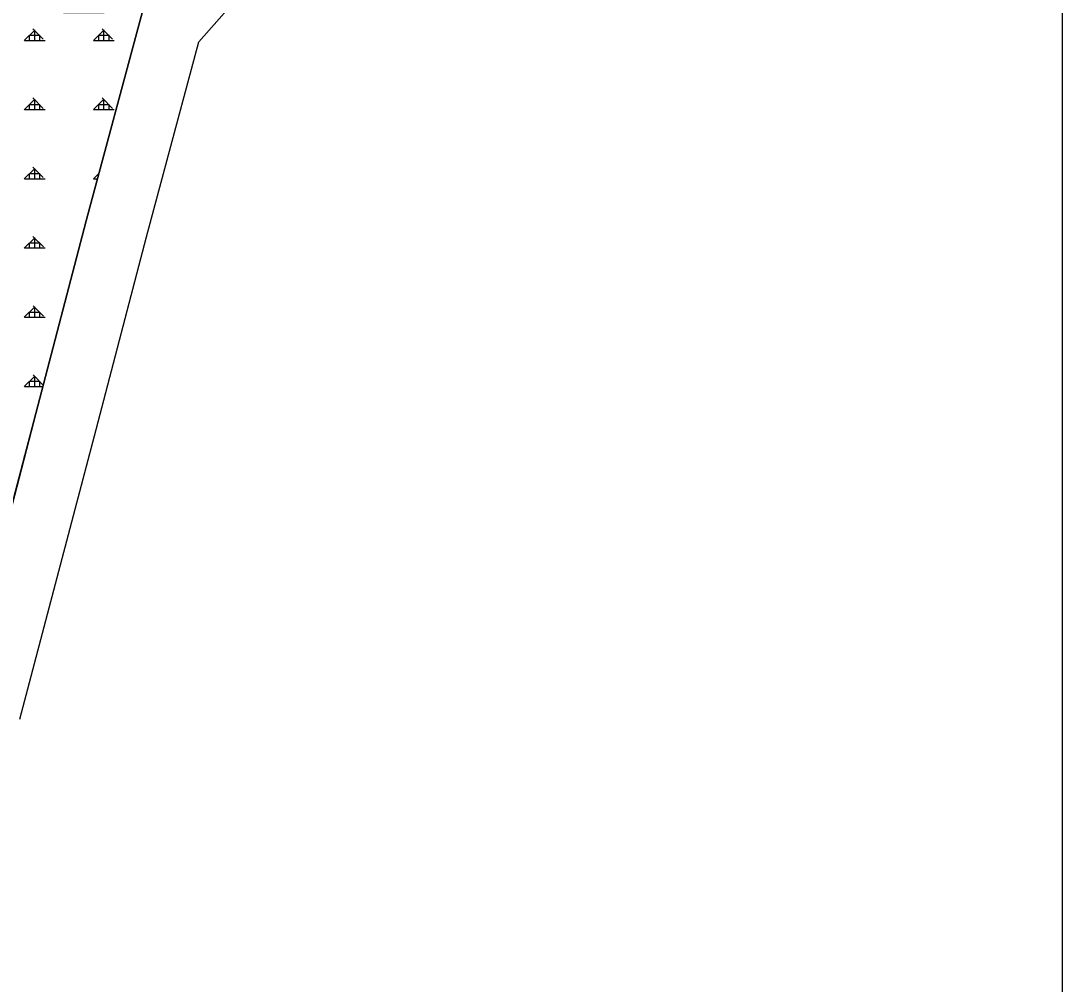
# Model space of a CAD drawing. Extents: x 410727 to 412947, y 4463506 to 4466382.
# Drawn here: x 412195 to 412947, y 4464491 to 4465187 of the extents above; entities that cross this region are included whole.
import ezdxf

# ---------------------------------------------------------------- set-up
doc = ezdxf.new("R2010")
doc.units = 0
for name, color, linetype in [('ADAKENARI', 7, 'Continuous'), ('KDS_PL', 7, 'Continuous'), ('LJ_ÇERÇEVE', 7, 'Continuous'), ('PL_AYA_ORMAN', 7, 'Continuous'), ('SN_ILCE', 7, 'Continuous'), ('TR_ORMAN', 7, 'Continuous')]:
    doc.layers.add(name, color=color, linetype=linetype)

msp = doc.modelspace()

# ---------------------------------------------------------------- linework, layer by layer
at = {"layer": 'ADAKENARI'}
for p, q in [((412282.53, 4465193.95), (412241.76, 4465042.59)), ((412241.76, 4465042.59), (412205.5, 4464903.47)), ((412205.5, 4464903.47), (412152.99, 4464703.96))]:
    msp.add_line(p, q, dxfattribs=at)
at = {"layer": 'KDS_PL'}
for p, q in [((412282.53, 4465193.95), (412241.76, 4465042.59)), ((412241.76, 4465042.59), (412205.5, 4464903.47)), ((412205.5, 4464903.47), (412152.99, 4464703.96))]:
    msp.add_line(p, q, dxfattribs=at)
at = {"layer": 'LJ_ÇERÇEVE'}
msp.add_lwpolyline([(410732.32, 4466381.6), (412946.74, 4466381.6), (412946.74, 4463506.16), (410732.32, 4463506.16)], close=True, dxfattribs=at)
at = {"layer": 'PL_AYA_ORMAN'}
msp.add_lwpolyline([(412152.99, 4464703.96), (412205.5, 4464903.47), (412241.76, 4465042.59), (412282.53, 4465193.95), (412254.68, 4465192.89), (412233.18, 4465192.89), (412225.42, 4465192.89), (412223.93, 4465198.88), (412221.84, 4465205.46), (412219.45, 4465209.95), (412214.26, 4465214.94), (412209.6, 4465218.57), (412202.76, 4465222.11), (412194.07, 4465223.96)], dxfattribs=at)
at = {"layer": 'SN_ILCE'}
msp.add_lwpolyline([(412193.9, 4464682.62), (412249.03, 4464892.07), (412285.26, 4465031.06), (412323.25, 4465172.08), (412447.79, 4465313.34), (412464.51, 4465334.41), (412494.98, 4465370.19), (412502.22, 4465379.72), (412587.08, 4465407.4), (412611.01, 4465414.33), (412655.81, 4465425.78), (412681.09, 4465432.26), (412743.2, 4465445.25), (412753.52, 4465488.83), (412762.98, 4465515.83), (412772.34, 4465544.57), (412788.73, 4465589.26), (412798.93, 4465619.33), (412812.47, 4465658.52), (412814.31, 4465679.77), (412846.88, 4465686.61), (412891.91, 4465700.22), (412906.57, 4465708.44), (412915.37, 4465718.09)], dxfattribs=at)
at = {"layer": 'TR_ORMAN'}
for p, q in [((412197.11, 4465172.99), (412204.61, 4465180.49)), ((412197.11, 4465172.99), (412204.61, 4465180.49)), ((412197.11, 4465172.99), (412204.61, 4465180.49)), ((412197.11, 4465172.99), (412204.61, 4465180.49)), ((412200.87, 4465176.84), (412208.37, 4465176.84)), ((412200.87, 4465173.09), (412200.87, 4465176.84)), ((412200.87, 4465176.84), (412208.37, 4465176.84)), ((412200.87, 4465173.09), (412200.87, 4465176.84)), ((412200.87, 4465176.84), (412208.37, 4465176.84)), ((412200.87, 4465173.09), (412200.87, 4465176.84)), ((412200.87, 4465176.84), (412208.37, 4465176.84)), ((412200.87, 4465173.09), (412200.87, 4465176.84)), ((412210.75, 4465173.99), (412203.25, 4465181.49)), ((412210.75, 4465173.99), (412203.25, 4465181.49)), ((412210.75, 4465173.99), (412203.25, 4465181.49)), ((412210.75, 4465173.99), (412203.25, 4465181.49)), ((412204.62, 4465173.09), (412204.62, 4465180.59)), ((412204.62, 4465173.09), (412204.62, 4465180.59)), ((412204.62, 4465173.09), (412204.62, 4465180.59)), ((412204.62, 4465173.09), (412204.62, 4465180.59)), ((412208.37, 4465173.09), (412208.37, 4465176.84)), ((412208.37, 4465173.09), (412208.37, 4465176.84)), ((412208.37, 4465173.09), (412208.37, 4465176.84)), ((412208.37, 4465173.09), (412208.37, 4465176.84)), ((412247.11, 4465173), (412254.61, 4465180.5)), ((412247.11, 4465173), (412254.61, 4465180.5)), ((412247.11, 4465173), (412254.61, 4465180.5)), ((412247.11, 4465173), (412254.61, 4465180.5)), ((412250.87, 4465176.84), (412258.37, 4465176.84)), ((412250.87, 4465173.09), (412250.87, 4465176.84)), ((412250.87, 4465176.84), (412258.37, 4465176.84)), ((412250.87, 4465173.09), (412250.87, 4465176.84)), ((412250.87, 4465176.84), (412258.37, 4465176.84)), ((412250.87, 4465173.09), (412250.87, 4465176.84)), ((412250.87, 4465176.84), (412258.37, 4465176.84)), ((412250.87, 4465173.09), (412250.87, 4465176.84)), ((412260.74, 4465173.99), (412253.24, 4465181.49)), ((412260.74, 4465173.99), (412253.24, 4465181.49)), ((412260.74, 4465173.99), (412253.24, 4465181.49)), ((412260.74, 4465173.99), (412253.24, 4465181.49)), ((412254.62, 4465173.09), (412254.62, 4465180.59)), ((412254.62, 4465173.09), (412254.62, 4465180.59)), ((412254.62, 4465173.09), (412254.62, 4465180.59)), ((412254.62, 4465173.09), (412254.62, 4465180.59)), ((412258.37, 4465173.09), (412258.37, 4465176.84)), ((412258.37, 4465173.09), (412258.37, 4465176.84)), ((412258.37, 4465173.09), (412258.37, 4465176.84)), ((412258.37, 4465173.09), (412258.37, 4465176.84)), ((412197.12, 4465173.09), (412212.12, 4465173.09)), ((412197.12, 4465173.09), (412212.12, 4465173.09)), ((412197.12, 4465173.09), (412212.12, 4465173.09)), ((412197.12, 4465173.09), (412212.12, 4465173.09)), ((412247.12, 4465173.09), (412262.12, 4465173.09)), ((412247.12, 4465173.09), (412262.12, 4465173.09)), ((412247.12, 4465173.09), (412262.12, 4465173.09)), ((412247.12, 4465173.09), (412262.12, 4465173.09)), ((412197.11, 4465123), (412204.61, 4465130.5)), ((412197.11, 4465123), (412204.61, 4465130.5)), ((412197.11, 4465123), (412204.61, 4465130.5)), ((412197.11, 4465123), (412204.61, 4465130.5)), ((412210.78, 4465123.96), (412203.28, 4465131.46)), ((412210.78, 4465123.96), (412203.28, 4465131.46)), ((412210.78, 4465123.96), (412203.28, 4465131.46)), ((412210.78, 4465123.96), (412203.28, 4465131.46)), ((412204.62, 4465123.09), (412204.62, 4465130.59)), ((412204.62, 4465123.09), (412204.62, 4465130.59)), ((412204.62, 4465123.09), (412204.62, 4465130.59)), ((412204.62, 4465123.09), (412204.62, 4465130.59)), ((412247.11, 4465123.01), (412254.61, 4465130.51)), ((412247.11, 4465123.01), (412254.61, 4465130.51)), ((412247.11, 4465123.01), (412254.61, 4465130.51)), ((412247.11, 4465123.01), (412254.61, 4465130.51)), ((412260.77, 4465123.96), (412253.28, 4465131.46)), ((412260.77, 4465123.96), (412253.28, 4465131.46)), ((412260.77, 4465123.96), (412253.28, 4465131.46)), ((412260.77, 4465123.96), (412253.28, 4465131.46)), ((412254.62, 4465123.09), (412254.62, 4465130.59)), ((412254.62, 4465123.09), (412254.62, 4465130.59)), ((412254.62, 4465123.09), (412254.62, 4465130.59)), ((412254.62, 4465123.09), (412254.62, 4465130.59)), ((412197.12, 4465123.09), (412212.12, 4465123.09)), ((412197.12, 4465123.09), (412212.12, 4465123.09)), ((412197.12, 4465123.09), (412212.12, 4465123.09)), ((412197.12, 4465123.09), (412212.12, 4465123.09)), ((412200.87, 4465126.84), (412208.37, 4465126.84)), ((412200.87, 4465123.09), (412200.87, 4465126.84)), ((412200.87, 4465126.84), (412208.37, 4465126.84)), ((412200.87, 4465123.09), (412200.87, 4465126.84)), ((412200.87, 4465126.84), (412208.37, 4465126.84)), ((412200.87, 4465123.09), (412200.87, 4465126.84)), ((412200.87, 4465126.84), (412208.37, 4465126.84)), ((412200.87, 4465123.09), (412200.87, 4465126.84)), ((412208.37, 4465123.09), (412208.37, 4465126.84)), ((412208.37, 4465123.09), (412208.37, 4465126.84)), ((412208.37, 4465123.09), (412208.37, 4465126.84)), ((412208.37, 4465123.09), (412208.37, 4465126.84)), ((412247.12, 4465123.09), (412262.12, 4465123.09)), ((412247.12, 4465123.09), (412262.12, 4465123.09)), ((412247.12, 4465123.09), (412262.12, 4465123.09)), ((412247.12, 4465123.09), (412262.12, 4465123.09)), ((412250.87, 4465126.84), (412258.37, 4465126.84)), ((412250.87, 4465123.09), (412250.87, 4465126.84)), ((412250.87, 4465126.84), (412258.37, 4465126.84)), ((412250.87, 4465123.09), (412250.87, 4465126.84)), ((412250.87, 4465126.84), (412258.37, 4465126.84)), ((412250.87, 4465123.09), (412250.87, 4465126.84)), ((412250.87, 4465126.84), (412258.37, 4465126.84)), ((412250.87, 4465123.09), (412250.87, 4465126.84)), ((412258.37, 4465123.09), (412258.37, 4465126.84)), ((412258.37, 4465123.09), (412258.37, 4465126.84)), ((412258.37, 4465123.09), (412258.37, 4465126.84)), ((412258.37, 4465123.09), (412258.37, 4465126.84)), ((412197.11, 4465073.01), (412204.61, 4465080.51)), ((412197.11, 4465073.01), (412204.61, 4465080.51)), ((412197.11, 4465073.01), (412204.61, 4465080.51)), ((412197.11, 4465073.01), (412204.61, 4465080.51)), ((412210.81, 4465073.94), (412203.32, 4465081.44)), ((412210.81, 4465073.94), (412203.32, 4465081.44)), ((412210.81, 4465073.94), (412203.32, 4465081.44)), ((412210.81, 4465073.94), (412203.32, 4465081.44)), ((412204.62, 4465073.09), (412204.62, 4465080.59)), ((412204.62, 4465073.09), (412204.62, 4465080.59)), ((412204.62, 4465073.09), (412204.62, 4465080.59)), ((412204.62, 4465073.09), (412204.62, 4465080.59)), ((412197.12, 4465073.09), (412212.12, 4465073.09)), ((412197.12, 4465073.09), (412212.12, 4465073.09)), ((412197.12, 4465073.09), (412212.12, 4465073.09)), ((412197.12, 4465073.09), (412212.12, 4465073.09)), ((412200.87, 4465076.84), (412208.37, 4465076.84)), ((412200.87, 4465073.09), (412200.87, 4465076.84)), ((412200.87, 4465076.84), (412208.37, 4465076.84)), ((412200.87, 4465073.09), (412200.87, 4465076.84)), ((412200.87, 4465076.84), (412208.37, 4465076.84)), ((412200.87, 4465073.09), (412200.87, 4465076.84)), ((412200.87, 4465076.84), (412208.37, 4465076.84)), ((412200.87, 4465073.09), (412200.87, 4465076.84)), ((412208.37, 4465073.09), (412208.37, 4465076.84)), ((412208.37, 4465073.09), (412208.37, 4465076.84)), ((412208.37, 4465073.09), (412208.37, 4465076.84)), ((412208.37, 4465073.09), (412208.37, 4465076.84)), ((412247.11, 4465073.02), (412251, 4465076.91)), ((412247.11, 4465073.02), (412251, 4465076.91)), ((412247.11, 4465073.02), (412251, 4465076.91)), ((412247.11, 4465073.02), (412251, 4465076.91)), ((412247.12, 4465073.09), (412249.98, 4465073.09)), ((412247.12, 4465073.09), (412249.98, 4465073.09)), ((412247.12, 4465073.09), (412249.98, 4465073.09)), ((412247.12, 4465073.09), (412249.98, 4465073.09)), ((412250.87, 4465076.84), (412250.99, 4465076.84)), ((412250.87, 4465076.43), (412250.87, 4465076.84)), ((412250.87, 4465076.84), (412250.99, 4465076.84)), ((412250.87, 4465076.43), (412250.87, 4465076.84)), ((412250.87, 4465076.84), (412250.99, 4465076.84)), ((412250.87, 4465076.43), (412250.87, 4465076.84)), ((412250.87, 4465076.84), (412250.99, 4465076.84)), ((412250.87, 4465076.43), (412250.87, 4465076.84)), ((412197.11, 4465023.02), (412204.61, 4465030.52)), ((412197.11, 4465023.02), (412204.61, 4465030.52)), ((412197.11, 4465023.02), (412204.61, 4465030.52)), ((412197.11, 4465023.02), (412204.61, 4465030.52)), ((412200.87, 4465026.84), (412208.37, 4465026.84)), ((412200.87, 4465023.09), (412200.87, 4465026.84)), ((412200.87, 4465026.84), (412208.37, 4465026.84)), ((412200.87, 4465023.09), (412200.87, 4465026.84)), ((412200.87, 4465026.84), (412208.37, 4465026.84)), ((412200.87, 4465023.09), (412200.87, 4465026.84)), ((412200.87, 4465026.84), (412208.37, 4465026.84)), ((412200.87, 4465023.09), (412200.87, 4465026.84)), ((412210.85, 4465023.92), (412203.35, 4465031.41)), ((412210.85, 4465023.92), (412203.35, 4465031.41)), ((412210.85, 4465023.92), (412203.35, 4465031.41)), ((412210.85, 4465023.92), (412203.35, 4465031.41)), ((412204.62, 4465023.09), (412204.62, 4465030.59)), ((412204.62, 4465023.09), (412204.62, 4465030.59)), ((412204.62, 4465023.09), (412204.62, 4465030.59)), ((412204.62, 4465023.09), (412204.62, 4465030.59)), ((412208.37, 4465023.09), (412208.37, 4465026.84)), ((412208.37, 4465023.09), (412208.37, 4465026.84)), ((412208.37, 4465023.09), (412208.37, 4465026.84)), ((412208.37, 4465023.09), (412208.37, 4465026.84)), ((412197.12, 4465023.09), (412212.12, 4465023.09)), ((412197.12, 4465023.09), (412212.12, 4465023.09)), ((412197.12, 4465023.09), (412212.12, 4465023.09)), ((412197.12, 4465023.09), (412212.12, 4465023.09)), ((412197.11, 4464973.02), (412204.61, 4464980.52)), ((412197.11, 4464973.02), (412204.61, 4464980.52)), ((412197.11, 4464973.02), (412204.61, 4464980.52)), ((412197.11, 4464973.02), (412204.61, 4464980.52)), ((412210.88, 4464973.89), (412203.38, 4464981.39)), ((412210.88, 4464973.89), (412203.38, 4464981.39)), ((412210.88, 4464973.89), (412203.38, 4464981.39)), ((412210.88, 4464973.89), (412203.38, 4464981.39)), ((412204.62, 4464973.09), (412204.62, 4464980.59)), ((412204.62, 4464973.09), (412204.62, 4464980.59)), ((412204.62, 4464973.09), (412204.62, 4464980.59)), ((412204.62, 4464973.09), (412204.62, 4464980.59)), ((412197.12, 4464973.09), (412212.12, 4464973.09)), ((412197.12, 4464973.09), (412212.12, 4464973.09)), ((412197.12, 4464973.09), (412212.12, 4464973.09)), ((412197.12, 4464973.09), (412212.12, 4464973.09)), ((412200.87, 4464973.09), (412200.87, 4464976.84)), ((412200.87, 4464976.84), (412208.37, 4464976.84)), ((412200.87, 4464973.09), (412200.87, 4464976.84)), ((412200.87, 4464976.84), (412208.37, 4464976.84)), ((412200.87, 4464973.09), (412200.87, 4464976.84)), ((412200.87, 4464976.84), (412208.37, 4464976.84)), ((412200.87, 4464973.09), (412200.87, 4464976.84)), ((412200.87, 4464976.84), (412208.37, 4464976.84)), ((412208.37, 4464973.09), (412208.37, 4464976.84)), ((412208.37, 4464973.09), (412208.37, 4464976.84)), ((412208.37, 4464973.09), (412208.37, 4464976.84)), ((412208.37, 4464973.09), (412208.37, 4464976.84)), ((412197.11, 4464923.03), (412204.61, 4464930.53)), ((412197.11, 4464923.03), (412204.61, 4464930.53)), ((412197.11, 4464923.03), (412204.61, 4464930.53)), ((412197.11, 4464923.03), (412204.61, 4464930.53)), ((412200.87, 4464926.84), (412208.37, 4464926.84)), ((412200.87, 4464923.09), (412200.87, 4464926.84)), ((412200.87, 4464926.84), (412208.37, 4464926.84)), ((412200.87, 4464923.09), (412200.87, 4464926.84)), ((412200.87, 4464926.84), (412208.37, 4464926.84)), ((412200.87, 4464923.09), (412200.87, 4464926.84)), ((412200.87, 4464926.84), (412208.37, 4464926.84)), ((412200.87, 4464923.09), (412200.87, 4464926.84)), ((412210.84, 4464923.94), (412203.41, 4464931.37)), ((412210.84, 4464923.94), (412203.41, 4464931.37)), ((412210.84, 4464923.94), (412203.41, 4464931.37)), ((412210.84, 4464923.94), (412203.41, 4464931.37)), ((412204.62, 4464923.09), (412204.62, 4464930.59)), ((412204.62, 4464923.09), (412204.62, 4464930.59)), ((412204.62, 4464923.09), (412204.62, 4464930.59)), ((412204.62, 4464923.09), (412204.62, 4464930.59)), ((412208.37, 4464923.09), (412208.37, 4464926.84)), ((412208.37, 4464923.09), (412208.37, 4464926.84)), ((412208.37, 4464923.09), (412208.37, 4464926.84)), ((412208.37, 4464923.09), (412208.37, 4464926.84)), ((412197.12, 4464923.09), (412210.62, 4464923.09)), ((412197.12, 4464923.09), (412210.62, 4464923.09)), ((412197.12, 4464923.09), (412210.62, 4464923.09)), ((412197.12, 4464923.09), (412210.62, 4464923.09)), ((412197.11, 4464873.04), (412197.63, 4464873.56)), ((412197.11, 4464873.04), (412197.63, 4464873.56)), ((412197.11, 4464873.04), (412197.63, 4464873.56)), ((412197.11, 4464873.04), (412197.63, 4464873.56)), ((412197.11, 4464873.04), (412197.63, 4464873.56)), ((412197.11, 4464873.04), (412197.63, 4464873.56)), ((412197.11, 4464873.04), (412197.63, 4464873.56)), ((412197.11, 4464873.04), (412197.63, 4464873.56)), ((412197.12, 4464873.09), (412197.51, 4464873.09)), ((412197.12, 4464873.09), (412197.51, 4464873.09)), ((412197.12, 4464873.09), (412197.51, 4464873.09)), ((412197.12, 4464873.09), (412197.51, 4464873.09))]:
    msp.add_line(p, q, dxfattribs=at)

doc.saveas('drawing.dxf')
